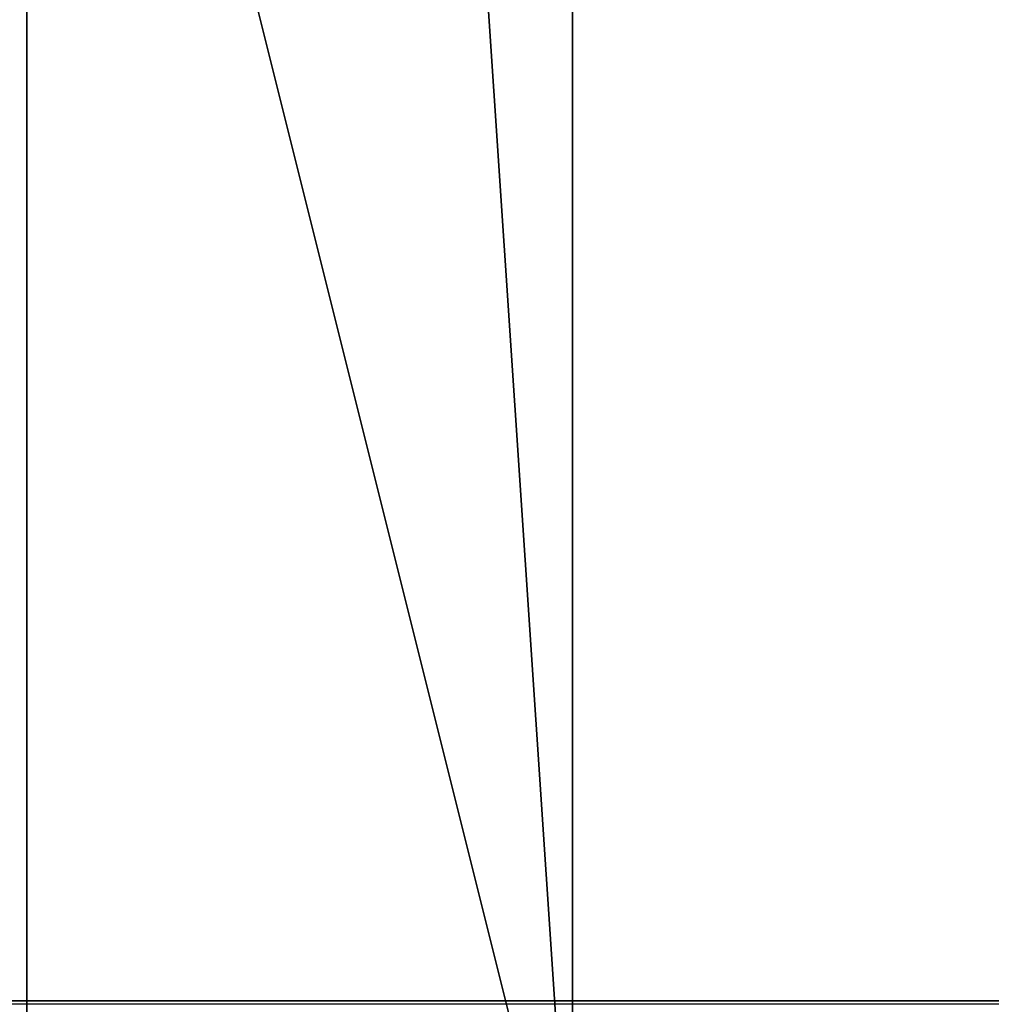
# Model space of a CAD drawing. Header units: millimetres. Extents: x -490 to 6690, y -115 to 152.
# Tile 468 of 656: x 1867 to 1881, y -6 to 8. Entities that reach past the tile are written whole.
import ezdxf

# ---------------------------------------------------------------- set-up
doc = ezdxf.new("R2010")
doc.units = ezdxf.units.MM
doc.layers.add('151', color=253, linetype='Continuous')

# ---------------------------------------------------------------- blocks, each defined once
blk = doc.blocks.new('UG_SURFACE_002')
at = {"layer": '151', "color": 252, "linetype": 'Continuous', "lineweight": 35}
for points in [[(2040, -6.2, 2202.5), (2040, 133.2, 2202.5), (960, 133.2, 2202.5), (960, -6.2, 2202.5)], [(1110, -6.2, 2052.5), (1110, 133.2, 2052.5), (1890, 133.2, 2052.5), (1890, -6.2, 2052.5)], [(2040, -6.2, 2202.5), (960, -6.2, 2202.5), (1110, -6.2, 2052.5), (1890, -6.2, 2052.5)]]:
    blk.add_3dface(points, dxfattribs=at)
blk = doc.blocks.new('UG_SURFACE_133')
at = {"layer": '151', "color": 254, "linetype": 'Continuous', "lineweight": 35}
for points in [[(1875.25, -10, 2032.75), (1875.25, 136.75, 2032.75), (1124.75, 136.75, 2032.75), (1124.75, -10, 2032.75)], [(1875.25, 136.75, 2032.75), (1875.25, -10, 2032.75), (1867.5, 106, 2025)], [(1867.5, 21, 2025), (1867.5, 106, 2025), (1875.25, -10, 2032.75)], [(1867.5, 21, 2025), (1867.5, -8, 2025), (1132.5, -8, 2025), (1132.5, 21, 2025)], [(1875.25, -10, 2032.75), (1869.5, -10, 2027), (1867.5, -8, 2025), (1867.5, 21, 2025)]]:
    blk.add_3dface(points, dxfattribs=at)
blk = doc.blocks.new('UG_SURFACE_136')
at = {"layer": '151', "color": 254, "linetype": 'Continuous', "lineweight": 35}
for points in [[(1867.5, 21, -7.5), (1875.25, 136.75, -7.5), (1875.25, -10, -7.5)], [(1867.5, 106, 2025), (1875.25, -10, 2032.75), (1875.25, 136.75, 2032.75)], [(1875.25, -10, -7.5), (1875.25, 136.75, -7.5), (1875.25, 136.75, 2032.75), (1875.25, -10, 2032.75)], [(1875.25, -10, 2032.75), (1867.5, 106, 2025), (1867.5, 21, 2025)], [(1875.25, -10, -7.5), (1869.5, -10, -7.5), (1867.5, -8, -7.5), (1867.5, 21, -7.5)], [(1867.5, 21, 2025), (1867.5, -8, 2025), (1869.5, -10, 2027), (1875.25, -10, 2032.75)], [(1867.5, 21, -7.5), (1867.5, -8, -7.5), (1867.5, -8, 2025), (1867.5, 21, 2025)]]:
    blk.add_3dface(points, dxfattribs=at)

msp = doc.modelspace()

# ---------------------------------------------------------------- linework, layer by layer
at = {"layer": '151', "linetype": 'Continuous', "lineweight": -3}
for p, q in [((1875.25, -10, 2032.75), (1875.25, 136.75, 2032.75)), ((1875.25, -10, -7.5), (1875.25, 136.75, -7.5)), ((1875.25, -10, 2032.75), (1875.25, 136.75, 2032.75)), ((1867.5, 21, 2025), (1867.5, -8, 2025)), ((1867.5, 21, -7.5), (1867.5, -8, -7.5)), ((1867.5, -8, 2025), (1867.5, 21, 2025)), ((960, -6.2, 2202.5), (2040, -6.2, 2202.5)), ((1943.5, -6.25, 2101), (1056.5, -6.25, 2101)), ((1943.25, -6.25, 2100.75), (1056.75, -6.25, 2100.75)), ((1943.25, -6.25, 2100.75), (1056.75, -6.25, 2100.75)), ((1938.25, -6.25, 2095.75), (1061.75, -6.25, 2095.75)), ((1890, -6.2, 2052.5), (1110, -6.2, 2052.5))]:
    msp.add_line(p, q, dxfattribs=at)

# ---------------------------------------------------------------- block references
for name in ['UG_SURFACE_133', 'UG_SURFACE_136', 'UG_SURFACE_002']:
    msp.add_blockref(name, (0, 0), dxfattribs=at)

doc.saveas('drawing.dxf')
